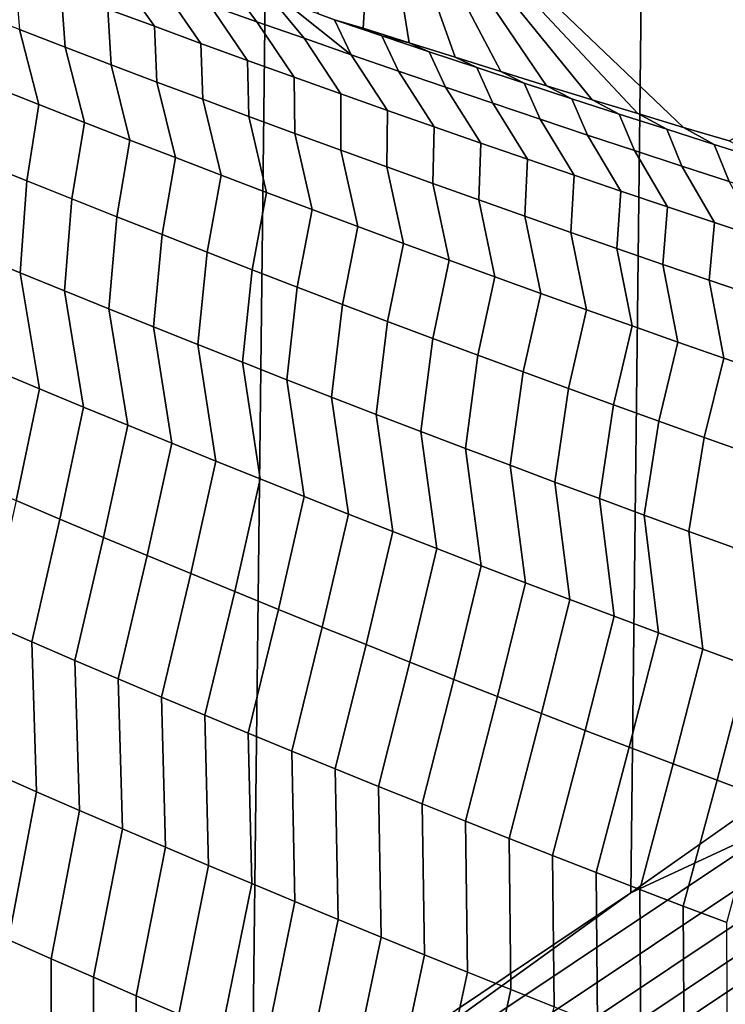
# Model space of a CAD drawing. Header units: metres. Extents: x -240 to 45, y -77 to 27.
# Tile 820 of 1056: x 14.78 to 15.731, y -22.069 to -20.742. Entities that reach past the tile are written whole.
import ezdxf

# ---------------------------------------------------------------- set-up
doc = ezdxf.new("R2010")
doc.units = ezdxf.units.M
doc.layers.add('solid_102011X2', color=7, linetype='CONTINUOUS')

msp = doc.modelspace()

# ---------------------------------------------------------------- linework, layer by layer
at = {"layer": 'solid_102011X2'}
for points in [[(15.092773, 22.261827), (14.574244, -22.593454), (14.047163, -22.914135), (14.573893, 22.593666)], [(15.603402, 21.91884), (15.093101, -22.261625), (14.574244, -22.593454), (15.092773, 22.261827)], [(16.105583, 21.56492), (15.603707, -21.918644), (15.093101, -22.261625), (15.603402, 21.91884)], [(16.599087, 21.2003), (16.105873, -21.56472), (15.603707, -21.918644), (16.105583, 21.56492)], [(16.417664, -20.573038, 136.028427), (15.666547, -20.31193, 136.086121), (15.260046, -20.490412, 131.837692), (16.018003, -20.753813, 131.775955)], [(15.204477, -20.741705, 128.323593), (15.243432, -20.753012, 128.3508), (15.260046, -20.490412, 131.837692), (15.181566, -20.733139, 128.331345)], [(15.260046, -20.490412, 131.837692), (15.243432, -20.753012, 128.3508), (15.305238, -20.772688, 128.37001)], [(15.260046, -20.490412, 131.837692), (15.674954, -20.886742, 128.480606), (15.736411, -20.905094, 128.498276), (16.018003, -20.753813, 131.775955)], [(15.260046, -20.490412, 131.837692), (15.613456, -20.868202, 128.462723), (15.674954, -20.886742, 128.480606)], [(15.260046, -20.490412, 131.837692), (15.551912, -20.849478, 128.444611), (15.613456, -20.868202, 128.462723)], [(15.260046, -20.490412, 131.837692), (15.490321, -20.830566, 128.4263), (15.551912, -20.849478, 128.444611)], [(15.260046, -20.490412, 131.837692), (15.428679, -20.811464, 128.407761), (15.490321, -20.830566, 128.4263)], [(15.260046, -20.490412, 131.837692), (15.366986, -20.792171, 128.389008), (15.428679, -20.811464, 128.407761)], [(15.260046, -20.490412, 131.837692), (15.305238, -20.772688, 128.37001), (15.366986, -20.792171, 128.389008)], [(14.899144, -20.727306, 127.534172), (14.961872, -20.750511, 127.540298), (14.909724, -20.676237, 127.915504), (14.846304, -20.653191, 127.909515)], [(14.779989, -20.754988, 127.144501), (14.841765, -20.778734, 127.151024), (14.836442, -20.703924, 127.527946), (14.773767, -20.68037, 127.521637)], [(14.961872, -20.750511, 127.540298), (15.024627, -20.773542, 127.546341), (14.973171, -20.699112, 127.92141), (14.909724, -20.676237, 127.915504)], [(15.036643, -20.721809, 127.927223), (15.10014, -20.744333, 127.932945), (15.062816, -20.694502, 128.293411), (15.005937, -20.675764, 128.274948)], [(15.10014, -20.744333, 127.932945), (15.16366, -20.766682, 127.938576), (15.119639, -20.713072, 128.311661), (15.062816, -20.694502, 128.293411)], [(14.841765, -20.778734, 127.151024), (14.903568, -20.802309, 127.157455), (14.899144, -20.727306, 127.534172), (14.836442, -20.703924, 127.527946)], [(15.024627, -20.773542, 127.546341), (15.087405, -20.796398, 127.552292), (15.036643, -20.721809, 127.927223), (14.973171, -20.699112, 127.92141)], [(15.087405, -20.796398, 127.552292), (15.150209, -20.819077, 127.558144), (15.10014, -20.744333, 127.932945), (15.036643, -20.721809, 127.927223)], [(15.16366, -20.766682, 127.938576), (15.227204, -20.788853, 127.944122), (15.140557, -20.71987, 128.318344), (15.119639, -20.713072, 128.311661)], [(15.227204, -20.788853, 127.944122), (15.204477, -20.741705, 128.323593), (15.181566, -20.733139, 128.331345), (15.140557, -20.71987, 128.318344)], [(14.744876, -20.831825, 126.766792), (14.80619, -20.856028, 126.773643), (14.779989, -20.754988, 127.144501), (14.718241, -20.731068, 127.137894)], [(14.903568, -20.802309, 127.157455), (14.965398, -20.825708, 127.163788), (14.961872, -20.750511, 127.540298), (14.899144, -20.727306, 127.534172)], [(15.150209, -20.819077, 127.558144), (15.213037, -20.841579, 127.563911), (15.16366, -20.766682, 127.938576), (15.10014, -20.744333, 127.932945)], [(15.204477, -20.741705, 128.323593), (15.268389, -20.763329, 128.328873), (15.243432, -20.753012, 128.3508)], [(15.227204, -20.788853, 127.944122), (15.290772, -20.810848, 127.94957), (15.268389, -20.763329, 128.328873), (15.204477, -20.741705, 128.323593)], [(14.80619, -20.856028, 126.773643), (14.867534, -20.880054, 126.780403), (14.841765, -20.778734, 127.151024), (14.779989, -20.754988, 127.144501)], [(14.965398, -20.825708, 127.163788), (15.027254, -20.848934, 127.170029), (15.024627, -20.773542, 127.546341), (14.961872, -20.750511, 127.540298)], [(15.268389, -20.763329, 128.328873), (15.305238, -20.772688, 128.37001), (15.243432, -20.753012, 128.3508)], [(15.027254, -20.848934, 127.170029), (15.089135, -20.871984, 127.176178), (15.087405, -20.796398, 127.552292), (15.024627, -20.773542, 127.546341)], [(15.213037, -20.841579, 127.563911), (15.275889, -20.863903, 127.56958), (15.227204, -20.788853, 127.944122), (15.16366, -20.766682, 127.938576)], [(15.268389, -20.763329, 128.328873), (15.332323, -20.784777, 128.334061), (15.305238, -20.772688, 128.37001)], [(15.290772, -20.810848, 127.94957), (15.354362, -20.832664, 127.954933), (15.332323, -20.784777, 128.334061), (15.268389, -20.763329, 128.328873)], [(15.396278, -20.806051, 128.339157), (15.366986, -20.792171, 128.389008), (15.305238, -20.772688, 128.37001), (15.332323, -20.784777, 128.334061)], [(14.867534, -20.880054, 126.780403), (14.928905, -20.903906, 126.787071), (14.903568, -20.802309, 127.157455), (14.841765, -20.778734, 127.151024)], [(15.354362, -20.832664, 127.954933), (15.417974, -20.854301, 127.960205), (15.396278, -20.806051, 128.339157), (15.332323, -20.784777, 128.334061)], [(15.089135, -20.871984, 127.176178), (15.151042, -20.894859, 127.182236), (15.150209, -20.819077, 127.558144), (15.087405, -20.796398, 127.552292)], [(15.275889, -20.863903, 127.56958), (15.338764, -20.886049, 127.575157), (15.290772, -20.810848, 127.94957), (15.227204, -20.788853, 127.944122)], [(15.460256, -20.827148, 128.344162), (15.428679, -20.811464, 128.407761), (15.366986, -20.792171, 128.389008), (15.396278, -20.806051, 128.339157)], [(14.928905, -20.903906, 126.787071), (14.990302, -20.927584, 126.79364), (14.965398, -20.825708, 127.163788), (14.903568, -20.802309, 127.157455)], [(15.338764, -20.886049, 127.575157), (15.401661, -20.908016, 127.580643), (15.354362, -20.832664, 127.954933), (15.290772, -20.810848, 127.94957)], [(15.417974, -20.854301, 127.960205), (15.481608, -20.875761, 127.965378), (15.460256, -20.827148, 128.344162), (15.396278, -20.806051, 128.339157)], [(15.524253, -20.84807, 128.349075), (15.490321, -20.830566, 128.4263), (15.428679, -20.811464, 128.407761), (15.460256, -20.827148, 128.344162)], [(14.990302, -20.927584, 126.79364), (15.051727, -20.951084, 126.80011), (15.027254, -20.848934, 127.170029), (14.965398, -20.825708, 127.163788)], [(15.151042, -20.894859, 127.182236), (15.212973, -20.917557, 127.188202), (15.213037, -20.841579, 127.563911), (15.150209, -20.819077, 127.558144)], [(15.481608, -20.875761, 127.965378), (15.545262, -20.897041, 127.970467), (15.524253, -20.84807, 128.349075), (15.460256, -20.827148, 128.344162)], [(14.729488, -20.934439, 126.395844), (14.790113, -20.958918, 126.402992), (14.80619, -20.856028, 126.773643), (14.744876, -20.831825, 126.766792)], [(15.212973, -20.917557, 127.188202), (15.274927, -20.940079, 127.194069), (15.275889, -20.863903, 127.56958), (15.213037, -20.841579, 127.563911)], [(15.401661, -20.908016, 127.580643), (15.464581, -20.929804, 127.586037), (15.417974, -20.854301, 127.960205), (15.354362, -20.832664, 127.954933)], [(15.58827, -20.868814, 128.353912), (15.551912, -20.849478, 128.444611), (15.490321, -20.830566, 128.4263), (15.524253, -20.84807, 128.349075)], [(15.051727, -20.951084, 126.80011), (15.113178, -20.974407, 126.806488), (15.089135, -20.871984, 127.176178), (15.027254, -20.848934, 127.170029)], [(15.464581, -20.929804, 127.586037), (15.52752, -20.951412, 127.591331), (15.481608, -20.875761, 127.965378), (15.417974, -20.854301, 127.960205)], [(15.545262, -20.897041, 127.970467), (15.608937, -20.918142, 127.975464), (15.58827, -20.868814, 128.353912), (15.524253, -20.84807, 128.349075)], [(15.652308, -20.889381, 128.358643), (15.613456, -20.868202, 128.462723), (15.551912, -20.849478, 128.444611), (15.58827, -20.868814, 128.353912)], [(14.790113, -20.958918, 126.402992), (14.850767, -20.983221, 126.410042), (14.867534, -20.880054, 126.780403), (14.80619, -20.856028, 126.773643)], [(15.274927, -20.940079, 127.194069), (15.336905, -20.962423, 127.199837), (15.338764, -20.886049, 127.575157), (15.275889, -20.863903, 127.56958)], [(15.716365, -20.909771, 128.363297), (15.674954, -20.886742, 128.480606), (15.613456, -20.868202, 128.462723), (15.652308, -20.889381, 128.358643)], [(14.850767, -20.983221, 126.410042), (14.911449, -21.007349, 126.417), (14.928905, -20.903906, 126.787071), (14.867534, -20.880054, 126.780403)], [(15.113178, -20.974407, 126.806488), (15.174655, -20.997553, 126.812767), (15.151042, -20.894859, 127.182236), (15.089135, -20.871984, 127.176178)], [(15.52752, -20.951412, 127.591331), (15.590482, -20.972839, 127.596535), (15.545262, -20.897041, 127.970467), (15.481608, -20.875761, 127.965378)], [(15.608937, -20.918142, 127.975464), (15.672632, -20.939062, 127.980362), (15.652308, -20.889381, 128.358643), (15.58827, -20.868814, 128.353912)], [(15.174655, -20.997553, 126.812767), (15.236156, -21.020521, 126.818947), (15.212973, -20.917557, 127.188202), (15.151042, -20.894859, 127.182236)], [(15.336905, -20.962423, 127.199837), (15.398906, -20.984589, 127.205521), (15.401661, -20.908016, 127.580643), (15.338764, -20.886049, 127.575157)], [(15.672632, -20.939062, 127.980362), (15.736347, -20.959799, 127.985168), (15.716365, -20.909771, 128.363297), (15.652308, -20.889381, 128.358643)], [(15.78044, -20.929983, 128.367859), (15.736411, -20.905094, 128.498276), (15.674954, -20.886742, 128.480606), (15.716365, -20.909771, 128.363297)], [(14.911449, -21.007349, 126.417), (14.97216, -21.031301, 126.423859), (14.990302, -20.927584, 126.79364), (14.928905, -20.903906, 126.787071)], [(15.398906, -20.984589, 127.205521), (15.460929, -21.006577, 127.211105), (15.464581, -20.929804, 127.586037), (15.401661, -20.908016, 127.580643)], [(15.590482, -20.972839, 127.596535), (15.653463, -20.994085, 127.601646), (15.608937, -20.918142, 127.975464), (15.545262, -20.897041, 127.970467)], [(15.236156, -21.020521, 126.818947), (15.297683, -21.04331, 126.825035), (15.274927, -20.940079, 127.194069), (15.212973, -20.917557, 127.188202)], [(15.653463, -20.994085, 127.601646), (15.716465, -21.01515, 127.606659), (15.672632, -20.939062, 127.980362), (15.608937, -20.918142, 127.975464)], [(15.736347, -20.959799, 127.985168), (15.80008, -20.980356, 127.989891), (15.78044, -20.929983, 128.367859), (15.716365, -20.909771, 128.363297)], [(14.721018, -21.058012, 126.031281), (14.780868, -21.082674, 126.038719), (14.790113, -20.958918, 126.402992), (14.729488, -20.934439, 126.395844)], [(14.97216, -21.031301, 126.423859), (15.032899, -21.055079, 126.430618), (15.051727, -20.951084, 126.80011), (14.990302, -20.927584, 126.79364)], [(15.460929, -21.006577, 127.211105), (15.522974, -21.028385, 127.216591), (15.52752, -20.951412, 127.591331), (15.464581, -20.929804, 127.586037)], [(15.297683, -21.04331, 126.825035), (15.359233, -21.06592, 126.831024), (15.336905, -20.962423, 127.199837), (15.274927, -20.940079, 127.194069)], [(15.716465, -21.01515, 127.606659), (15.779487, -21.036032, 127.61158), (15.736347, -20.959799, 127.985168), (15.672632, -20.939062, 127.980362)], [(14.780868, -21.082674, 126.038719), (14.840747, -21.107162, 126.046051), (14.850767, -20.983221, 126.410042), (14.790113, -20.958918, 126.402992)], [(15.032899, -21.055079, 126.430618), (15.093665, -21.07868, 126.437279), (15.113178, -20.974407, 126.806488), (15.051727, -20.951084, 126.80011)], [(15.522974, -21.028385, 127.216591), (15.58504, -21.050013, 127.221985), (15.590482, -20.972839, 127.596535), (15.52752, -20.951412, 127.591331)], [(15.093665, -21.07868, 126.437279), (15.154457, -21.102104, 126.44384), (15.174655, -20.997553, 126.812767), (15.113178, -20.974407, 126.806488)], [(15.359233, -21.06592, 126.831024), (15.420807, -21.08835, 126.836914), (15.398906, -20.984589, 127.205521), (15.336905, -20.962423, 127.199837)], [(15.58504, -21.050013, 127.221985), (15.647127, -21.071461, 127.227287), (15.653463, -20.994085, 127.601646), (15.590482, -20.972839, 127.596535)], [(14.840747, -21.107162, 126.046051), (14.900656, -21.131477, 126.053291), (14.911449, -21.007349, 126.417), (14.850767, -20.983221, 126.410042)], [(15.420807, -21.08835, 126.836914), (15.482404, -21.1106, 126.842712), (15.460929, -21.006577, 127.211105), (15.398906, -20.984589, 127.205521)], [(15.154457, -21.102104, 126.44384), (15.215275, -21.125351, 126.450302), (15.236156, -21.020521, 126.818947), (15.174655, -20.997553, 126.812767)], [(15.647127, -21.071461, 127.227287), (15.709234, -21.092728, 127.232491), (15.716465, -21.01515, 127.606659), (15.653463, -20.994085, 127.601646)], [(14.900656, -21.131477, 126.053291), (14.960594, -21.155617, 126.060425), (14.97216, -21.031301, 126.423859), (14.911449, -21.007349, 126.417)], [(15.482404, -21.1106, 126.842712), (15.544023, -21.132668, 126.848404), (15.522974, -21.028385, 127.216591), (15.460929, -21.006577, 127.211105)], [(15.215275, -21.125351, 126.450302), (15.276119, -21.148418, 126.456665), (15.297683, -21.04331, 126.825035), (15.236156, -21.020521, 126.818947)], [(15.709234, -21.092728, 127.232491), (15.771361, -21.113811, 127.237595), (15.779487, -21.036032, 127.61158), (15.716465, -21.01515, 127.606659)], [(14.960594, -21.155617, 126.060425), (15.020561, -21.179583, 126.067459), (15.032899, -21.055079, 126.430618), (14.97216, -21.031301, 126.423859)], [(15.544023, -21.132668, 126.848404), (15.605663, -21.154554, 126.854004), (15.58504, -21.050013, 127.221985), (15.522974, -21.028385, 127.216591)], [(15.276119, -21.148418, 126.456665), (15.336988, -21.171307, 126.462929), (15.359233, -21.06592, 126.831024), (15.297683, -21.04331, 126.825035)], [(15.605663, -21.154554, 126.854004), (15.667326, -21.176258, 126.859505), (15.647127, -21.071461, 127.227287), (15.58504, -21.050013, 127.221985)], [(14.747862, -21.214546, 125.677834), (14.807205, -21.239353, 125.685532), (14.780868, -21.082674, 126.038719), (14.721018, -21.058012, 126.031281)], [(15.020561, -21.179583, 126.067459), (15.080556, -21.203373, 126.074402), (15.093665, -21.07868, 126.437279), (15.032899, -21.055079, 126.430618)], [(15.336988, -21.171307, 126.462929), (15.397882, -21.194016, 126.469093), (15.420807, -21.08835, 126.836914), (15.359233, -21.06592, 126.831024)], [(15.080556, -21.203373, 126.074402), (15.140578, -21.226988, 126.081238), (15.154457, -21.102104, 126.44384), (15.093665, -21.07868, 126.437279)], [(15.667326, -21.176258, 126.859505), (15.72901, -21.197779, 126.864906), (15.709234, -21.092728, 127.232491), (15.647127, -21.071461, 127.227287)], [(14.807205, -21.239353, 125.685532), (14.86658, -21.263987, 125.69313), (14.840747, -21.107162, 126.046051), (14.780868, -21.082674, 126.038719)], [(15.397882, -21.194016, 126.469093), (15.458798, -21.216545, 126.475159), (15.482404, -21.1106, 126.842712), (15.420807, -21.08835, 126.836914)], [(15.72901, -21.197779, 126.864906), (15.790713, -21.219118, 126.870209), (15.771361, -21.113811, 127.237595), (15.709234, -21.092728, 127.232491)], [(14.86658, -21.263987, 125.69313), (14.925985, -21.288446, 125.70063), (14.900656, -21.131477, 126.053291), (14.840747, -21.107162, 126.046051)], [(15.140578, -21.226988, 126.081238), (15.200627, -21.250425, 126.087967), (15.215275, -21.125351, 126.450302), (15.154457, -21.102104, 126.44384)], [(15.458798, -21.216545, 126.475159), (15.519739, -21.238892, 126.481125), (15.544023, -21.132668, 126.848404), (15.482404, -21.1106, 126.842712)], [(14.925985, -21.288446, 125.70063), (14.98542, -21.312733, 125.708023), (14.960594, -21.155617, 126.060425), (14.900656, -21.131477, 126.053291)], [(15.200627, -21.250425, 126.087967), (15.260704, -21.273685, 126.094604), (15.276119, -21.148418, 126.456665), (15.215275, -21.125351, 126.450302)], [(15.519739, -21.238892, 126.481125), (15.580703, -21.261059, 126.486992), (15.605663, -21.154554, 126.854004), (15.544023, -21.132668, 126.848404)], [(14.98542, -21.312733, 125.708023), (15.044886, -21.336842, 125.715317), (15.020561, -21.179583, 126.067459), (14.960594, -21.155617, 126.060425)], [(15.260704, -21.273685, 126.094604), (15.320806, -21.296768, 126.101135), (15.336988, -21.171307, 126.462929), (15.276119, -21.148418, 126.456665)], [(15.580703, -21.261059, 126.486992), (15.641689, -21.283043, 126.49276), (15.667326, -21.176258, 126.859505), (15.605663, -21.154554, 126.854004)], [(15.320806, -21.296768, 126.101135), (15.380934, -21.319674, 126.107574), (15.397882, -21.194016, 126.469093), (15.336988, -21.171307, 126.462929)], [(15.044886, -21.336842, 125.715317), (15.10438, -21.360777, 125.722504), (15.080556, -21.203373, 126.074402), (15.020561, -21.179583, 126.067459)], [(15.641689, -21.283043, 126.49276), (15.702697, -21.304846, 126.498421), (15.72901, -21.197779, 126.864906), (15.667326, -21.176258, 126.859505)], [(15.380934, -21.319674, 126.107574), (15.441086, -21.342398, 126.113899), (15.458798, -21.216545, 126.475159), (15.397882, -21.194016, 126.469093)], [(15.702697, -21.304846, 126.498421), (15.763726, -21.326464, 126.503983), (15.790713, -21.219118, 126.870209), (15.72901, -21.197779, 126.864906)], [(15.10438, -21.360777, 125.722504), (15.163902, -21.384535, 125.729591), (15.140578, -21.226988, 126.081238), (15.080556, -21.203373, 126.074402)], [(14.71699, -21.364876, 125.324265), (14.775759, -21.38994, 125.332329), (14.807205, -21.239353, 125.685532), (14.747862, -21.214546, 125.677834)], [(15.441086, -21.342398, 126.113899), (15.501264, -21.364944, 126.120132), (15.519739, -21.238892, 126.481125), (15.458798, -21.216545, 126.475159)], [(14.775759, -21.38994, 125.332329), (14.83456, -21.414833, 125.340294), (14.86658, -21.263987, 125.69313), (14.807205, -21.239353, 125.685532)], [(15.163902, -21.384535, 125.729591), (15.223454, -21.408115, 125.736572), (15.200627, -21.250425, 126.087967), (15.140578, -21.226988, 126.081238)], [(15.501264, -21.364944, 126.120132), (15.561464, -21.38731, 126.126259), (15.580703, -21.261059, 126.486992), (15.519739, -21.238892, 126.481125)], [(15.223454, -21.408115, 125.736572), (15.283031, -21.431519, 125.743446), (15.260704, -21.273685, 126.094604), (15.200627, -21.250425, 126.087967)], [(14.83456, -21.414833, 125.340294), (14.893394, -21.439552, 125.348152), (14.925985, -21.288446, 125.70063), (14.86658, -21.263987, 125.69313)], [(15.561464, -21.38731, 126.126259), (15.621689, -21.409494, 126.132286), (15.641689, -21.283043, 126.49276), (15.580703, -21.261059, 126.486992)], [(15.283031, -21.431519, 125.743446), (15.342637, -21.454744, 125.750221), (15.320806, -21.296768, 126.101135), (15.260704, -21.273685, 126.094604)], [(14.893394, -21.439552, 125.348152), (14.952261, -21.464098, 125.355911), (14.98542, -21.312733, 125.708023), (14.925985, -21.288446, 125.70063)], [(15.621689, -21.409494, 126.132286), (15.681936, -21.431498, 126.138206), (15.702697, -21.304846, 126.498421), (15.641689, -21.283043, 126.49276)], [(15.342637, -21.454744, 125.750221), (15.402269, -21.477791, 125.756897), (15.380934, -21.319674, 126.107574), (15.320806, -21.296768, 126.101135)], [(15.681936, -21.431498, 126.138206), (15.742206, -21.453318, 126.144028), (15.763726, -21.326464, 126.503983), (15.702697, -21.304846, 126.498421)], [(14.952261, -21.464098, 125.355911), (15.011158, -21.488468, 125.363556), (15.044886, -21.336842, 125.715317), (14.98542, -21.312733, 125.708023)], [(15.402269, -21.477791, 125.756897), (15.461927, -21.500658, 125.763466), (15.441086, -21.342398, 126.113899), (15.380934, -21.319674, 126.107574)], [(15.011158, -21.488468, 125.363556), (15.070086, -21.512665, 125.371101), (15.10438, -21.360777, 125.722504), (15.044886, -21.336842, 125.715317)], [(15.461927, -21.500658, 125.763466), (15.52161, -21.523344, 125.769928), (15.501264, -21.364944, 126.120132), (15.441086, -21.342398, 126.113899)], [(15.070086, -21.512665, 125.371101), (15.129045, -21.536686, 125.37854), (15.163902, -21.384535, 125.729591), (15.10438, -21.360777, 125.722504)], [(15.52161, -21.523344, 125.769928), (15.581319, -21.545851, 125.776283), (15.561464, -21.38731, 126.126259), (15.501264, -21.364944, 126.120132)], [(15.129045, -21.536686, 125.37854), (15.188032, -21.56053, 125.38588), (15.223454, -21.408115, 125.736572), (15.163902, -21.384535, 125.729591)], [(14.738279, -21.555288, 124.98616), (14.796556, -21.580439, 124.994522), (14.83456, -21.414833, 125.340294), (14.775759, -21.38994, 125.332329)], [(15.581319, -21.545851, 125.776283), (15.641052, -21.568174, 125.782539), (15.621689, -21.409494, 126.132286), (15.561464, -21.38731, 126.126259)], [(15.188032, -21.56053, 125.38588), (15.247049, -21.584198, 125.393105), (15.283031, -21.431519, 125.743446), (15.223454, -21.408115, 125.736572)], [(15.641052, -21.568174, 125.782539), (15.700809, -21.590319, 125.788689), (15.681936, -21.431498, 126.138206), (15.621689, -21.409494, 126.132286)], [(14.796556, -21.580439, 124.994522), (14.854867, -21.605415, 125.002769), (14.893394, -21.439552, 125.348152), (14.83456, -21.414833, 125.340294)], [(15.247049, -21.584198, 125.393105), (15.306095, -21.607689, 125.400223), (15.342637, -21.454744, 125.750221), (15.283031, -21.431519, 125.743446)], [(15.700809, -21.590319, 125.788689), (15.760589, -21.612278, 125.794731), (15.742206, -21.453318, 126.144028), (15.681936, -21.431498, 126.138206)], [(14.854867, -21.605415, 125.002769), (14.913211, -21.63022, 125.01091), (14.952261, -21.464098, 125.355911), (14.893394, -21.439552, 125.348152)], [(14.913211, -21.63022, 125.01091), (14.971588, -21.654852, 125.018944), (15.011158, -21.488468, 125.363556), (14.952261, -21.464098, 125.355911)], [(15.306095, -21.607689, 125.400223), (15.365169, -21.631002, 125.407242), (15.402269, -21.477791, 125.756897), (15.342637, -21.454744, 125.750221)], [(15.365169, -21.631002, 125.407242), (15.42427, -21.654135, 125.414154), (15.461927, -21.500658, 125.763466), (15.402269, -21.477791, 125.756897)], [(14.971588, -21.654852, 125.018944), (15.029999, -21.679308, 125.026871), (15.070086, -21.512665, 125.371101), (15.011158, -21.488468, 125.363556)], [(15.42427, -21.654135, 125.414154), (15.483398, -21.67709, 125.420952), (15.52161, -21.523344, 125.769928), (15.461927, -21.500658, 125.763466)], [(15.029999, -21.679308, 125.026871), (15.088441, -21.703592, 125.034698), (15.129045, -21.536686, 125.37854), (15.070086, -21.512665, 125.371101)], [(15.483398, -21.67709, 125.420952), (15.542554, -21.699865, 125.42765), (15.581319, -21.545851, 125.776283), (15.52161, -21.523344, 125.769928)], [(15.088441, -21.703592, 125.034698), (15.146914, -21.727699, 125.042404), (15.188032, -21.56053, 125.38588), (15.129045, -21.536686, 125.37854)], [(14.745102, -21.757183, 124.655388), (14.803012, -21.782473, 124.664078), (14.796556, -21.580439, 124.994522), (14.738279, -21.555288, 124.98616)], [(15.542554, -21.699865, 125.42765), (15.601735, -21.72246, 125.434235), (15.641052, -21.568174, 125.782539), (15.581319, -21.545851, 125.776283)], [(15.146914, -21.727699, 125.042404), (15.205419, -21.751631, 125.050011), (15.247049, -21.584198, 125.393105), (15.188032, -21.56053, 125.38588)], [(15.601735, -21.72246, 125.434235), (15.660942, -21.744873, 125.44072), (15.700809, -21.590319, 125.788689), (15.641052, -21.568174, 125.782539)], [(15.81545, -21.82037, 0.002684), (15.603707, -21.918644), (16.105873, -21.56472)], [(14.803012, -21.782473, 124.664078), (14.860957, -21.80759, 124.672661), (14.854867, -21.605415, 125.002769), (14.796556, -21.580439, 124.994522)], [(15.205419, -21.751631, 125.050011), (15.263954, -21.775387, 125.057503), (15.306095, -21.607689, 125.400223), (15.247049, -21.584198, 125.393105)], [(15.660942, -21.744873, 125.44072), (15.720174, -21.767103, 125.44709), (15.760589, -21.612278, 125.794731), (15.700809, -21.590319, 125.788689)], [(14.860957, -21.80759, 124.672661), (14.918938, -21.832537, 124.681129), (14.913211, -21.63022, 125.01091), (14.854867, -21.605415, 125.002769)], [(15.263954, -21.775387, 125.057503), (15.322519, -21.798965, 125.064896), (15.365169, -21.631002, 125.407242), (15.306095, -21.607689, 125.400223)], [(15.720174, -21.767103, 125.44709), (15.779429, -21.789152, 125.453362), (15.820392, -21.634056, 125.800667), (15.760589, -21.612278, 125.794731)], [(14.918938, -21.832537, 124.681129), (14.976954, -21.857307, 124.689491), (14.971588, -21.654852, 125.018944), (14.913211, -21.63022, 125.01091)], [(15.322519, -21.798965, 125.064896), (15.381114, -21.822367, 125.072174), (15.42427, -21.654135, 125.414154), (15.365169, -21.631002, 125.407242)], [(14.976954, -21.857307, 124.689491), (15.035004, -21.881907, 124.697746), (15.029999, -21.679308, 125.026871), (14.971588, -21.654852, 125.018944)], [(15.381114, -21.822367, 125.072174), (15.439737, -21.845589, 125.079338), (15.483398, -21.67709, 125.420952), (15.42427, -21.654135, 125.414154)], [(15.439737, -21.845589, 125.079338), (15.498389, -21.868633, 125.086395), (15.542554, -21.699865, 125.42765), (15.483398, -21.67709, 125.420952)], [(15.035004, -21.881907, 124.697746), (15.093087, -21.90633, 124.705887), (15.088441, -21.703592, 125.034698), (15.029999, -21.679308, 125.026871)], [(15.093087, -21.90633, 124.705887), (15.151204, -21.930578, 124.713921), (15.146914, -21.727699, 125.042404), (15.088441, -21.703592, 125.034698)], [(15.498389, -21.868633, 125.086395), (15.557069, -21.891497, 125.093346), (15.601735, -21.72246, 125.434235), (15.542554, -21.699865, 125.42765)], [(15.151204, -21.930578, 124.713921), (15.209354, -21.954651, 124.721832), (15.205419, -21.751631, 125.050011), (15.146914, -21.727699, 125.042404)], [(15.557069, -21.891497, 125.093346), (15.615776, -21.914181, 125.100189), (15.660942, -21.744873, 125.44072), (15.601735, -21.72246, 125.434235)], [(14.707867, -21.956846, 124.327805), (14.765213, -21.982288, 124.336891), (14.803012, -21.782473, 124.664078), (14.745102, -21.757183, 124.655388)], [(15.209354, -21.954651, 124.721832), (15.267536, -21.978548, 124.729645), (15.263954, -21.775387, 125.057503), (15.205419, -21.751631, 125.050011)], [(15.615776, -21.914181, 125.100189), (15.67451, -21.936684, 125.106918), (15.720174, -21.767103, 125.44709), (15.660942, -21.744873, 125.44072)], [(15.67451, -21.936684, 125.106918), (15.733271, -21.959005, 125.113541), (15.779429, -21.789152, 125.453362), (15.720174, -21.767103, 125.44709)], [(14.765213, -21.982288, 124.336891), (14.822598, -22.007559, 124.345863), (14.860957, -21.80759, 124.672661), (14.803012, -21.782473, 124.664078)], [(15.267536, -21.978548, 124.729645), (15.325749, -22.002268, 124.737335), (15.322519, -21.798965, 125.064896), (15.263954, -21.775387, 125.057503)], [(14.822598, -22.007559, 124.345863), (14.880019, -22.032661, 124.354729), (14.918938, -21.832537, 124.681129), (14.860957, -21.80759, 124.672661)], [(15.325749, -22.002268, 124.737335), (15.383995, -22.025808, 124.744919), (15.381114, -21.822367, 125.072174), (15.322519, -21.798965, 125.064896)], [(14.801622, -22.49753, 0.002684), (15.603707, -21.918644), (15.81545, -21.82037, 0.002684)], [(14.801622, -22.49753, 0.002684), (15.81545, -21.82037, 0.002684), (15.83826, -21.852936, 0.010808), (14.822963, -22.531078, 0.010808)], [(15.383995, -22.025808, 124.744919), (15.44227, -22.049173, 124.752396), (15.439737, -21.845589, 125.079338), (15.381114, -21.822367, 125.072174)], [(14.880019, -22.032661, 124.354729), (14.937478, -22.05759, 124.36348), (14.976954, -21.857307, 124.689491), (14.918938, -21.832537, 124.681129)], [(15.44227, -22.049173, 124.752396), (15.500575, -22.072357, 124.75975), (15.498389, -21.868633, 125.086395), (15.439737, -21.845589, 125.079338)], [(14.822963, -22.531078, 0.010808), (15.83826, -21.852936, 0.010808), (15.860231, -21.884308, 0.024224), (14.84352, -22.563396, 0.024224)], [(14.937478, -22.05759, 124.36348), (14.994973, -22.082348, 124.372124), (15.035004, -21.881907, 124.697746), (14.976954, -21.857307, 124.689491)], [(15.500575, -22.072357, 124.75975), (15.55891, -22.095362, 124.766998), (15.557069, -21.891497, 125.093346), (15.498389, -21.868633, 125.086395)], [(14.84352, -22.563396, 0.024224), (15.860231, -21.884308, 0.024224), (15.880963, -21.91391, 0.042687), (14.862917, -22.593889, 0.042687)], [(14.994973, -22.082348, 124.372124), (15.052505, -22.106934, 124.380653), (15.093087, -21.90633, 124.705887), (15.035004, -21.881907, 124.697746)], [(15.55891, -22.095362, 124.766998), (15.617275, -22.118187, 124.774132), (15.615776, -21.914181, 125.100189), (15.557069, -21.891497, 125.093346)], [(14.862917, -22.593889, 0.042687), (15.880963, -21.91391, 0.042687), (15.900076, -21.941198, 0.065859), (14.880799, -22.622002, 0.065859)], [(15.052505, -22.106934, 124.380653), (15.11007, -22.131346, 124.389061), (15.151204, -21.930578, 124.713921), (15.093087, -21.90633, 124.705887)], [(15.617275, -22.118187, 124.774132), (15.675668, -22.140831, 124.781151), (15.67451, -21.936684, 125.106918), (15.615776, -21.914181, 125.100189)], [(14.801622, -22.49753, 0.002684), (15.093101, -22.261625), (15.603707, -21.918644)], [(14.880799, -22.622002, 0.065859), (15.900076, -21.941198, 0.065859), (15.91722, -21.965677, 0.093315), (14.896839, -22.647217, 0.093315)], [(15.11007, -22.131346, 124.389061), (15.167671, -22.155584, 124.397362), (15.209354, -21.954651, 124.721832), (15.151204, -21.930578, 124.713921)], [(15.675668, -22.140831, 124.781151), (15.734088, -22.163292, 124.788063), (15.733271, -21.959005, 125.113541), (15.67451, -21.936684, 125.106918)], [(15.167671, -22.155584, 124.397362), (15.225307, -22.179647, 124.405548), (15.267536, -21.978548, 124.729645), (15.209354, -21.954651, 124.721832)], [(16.00354, -22.499273, 5.140129), (15.324499, -22.533329, 0.960996), (16.128889, -21.970249, 0.780452), (16.803234, -21.948103, 4.956414)], [(14.896839, -22.647217, 0.093315), (15.91722, -21.965677, 0.093315), (15.932081, -21.986895, 0.124553), (14.910744, -22.669075, 0.124553)], [(15.635627, -22.259079, 0.27507), (15.759302, -22.174576, 0.274771), (16.128889, -21.970249, 0.780452), (15.324499, -22.533329, 0.960996)], [(14.766346, -22.215961, 124.026497), (14.823379, -22.241304, 124.03582), (14.822598, -22.007559, 124.345863), (14.765213, -21.982288, 124.336891)], [(15.225307, -22.179647, 124.405548), (15.282976, -22.203537, 124.41362), (15.325749, -22.002268, 124.737335), (15.267536, -21.978548, 124.729645)], [(14.910744, -22.669075, 0.124553), (15.932081, -21.986895, 0.124553), (15.944388, -22.004467, 0.159003), (14.922257, -22.687176, 0.159003)], [(14.823379, -22.241304, 124.03582), (14.88045, -22.266478, 124.045029), (14.880019, -22.032661, 124.354729), (14.822598, -22.007559, 124.345863)], [(14.922257, -22.687176, 0.159003), (15.944388, -22.004467, 0.159003), (15.953915, -22.018068, 0.196032), (14.931171, -22.701189, 0.196032)], [(15.282976, -22.203537, 124.41362), (15.340678, -22.227249, 124.421585), (15.383995, -22.025808, 124.744919), (15.325749, -22.002268, 124.737335)], [(14.931171, -22.701189, 0.196032), (15.953915, -22.018068, 0.196032), (15.960487, -22.027454, 0.234964), (14.937321, -22.710855, 0.234964)], [(14.88045, -22.266478, 124.045029), (14.937562, -22.291481, 124.054123), (14.937478, -22.05759, 124.36348), (14.880019, -22.032661, 124.354729)], [(14.937321, -22.710855, 0.234964), (15.960487, -22.027454, 0.234964), (15.635627, -22.259079, 0.27507)], [(15.340678, -22.227249, 124.421585), (15.398413, -22.250786, 124.429428), (15.44227, -22.049173, 124.752396), (15.383995, -22.025808, 124.744919)], [(15.960487, -22.027454, 0.234964), (15.759302, -22.174576, 0.274771), (15.635627, -22.259079, 0.27507)], [(15.398413, -22.250786, 124.429428), (15.45618, -22.274145, 124.437157), (15.500575, -22.072357, 124.75975), (15.44227, -22.049173, 124.752396)], [(14.937562, -22.291481, 124.054123), (14.994711, -22.316311, 124.063095), (14.994973, -22.082348, 124.372124), (14.937478, -22.05759, 124.36348)]]:
    msp.add_3dface(points, dxfattribs=at)

doc.saveas('drawing.dxf')
